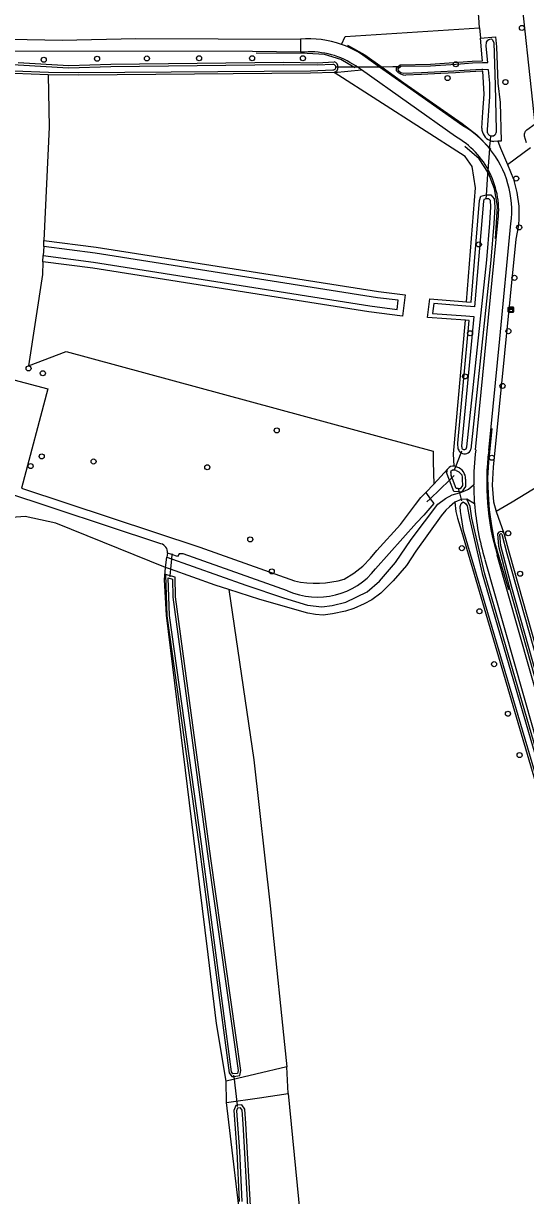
# Model space of a CAD drawing. Extents: x 162880 to 165536, y 384011 to 385179.
# Drawn here: x 164773.1 to 164870.1, y 384824.6 to 385051.4 of the extents above; entities that cross this region are included whole.
import ezdxf

# ---------------------------------------------------------------- set-up
doc = ezdxf.new("R2010")
doc.units = 0
for name, color, linetype in [('IMGEO_Boom', 7, 'Continuous'), ('IMGEO_Bouwland', 7, 'Continuous'), ('IMGEO_Duiker', 7, 'Continuous'), ('IMGEO_Fietspad_gesloten', 7, 'Continuous'), ('IMGEO_Grasland_agrarisch', 7, 'Continuous'), ('IMGEO_Grasland_overig', 7, 'Continuous'), ('IMGEO_Groenvoorziening', 7, 'Continuous'), ('IMGEO_Hek', 7, 'Continuous'), ('IMGEO_Kast', 7, 'Continuous'), ('IMGEO_Loofbos', 7, 'Continuous'), ('IMGEO_Waterloop', 7, 'Continuous')]:
    doc.layers.add(name, color=color, linetype=linetype)

msp = doc.modelspace()

# ---------------------------------------------------------------- linework, layer by layer
at = {"layer": 'IMGEO_Boom'}
for centre in [(164869.43, 385050.51), (164787.3, 385044.55), (164796.94, 385044.6), (164807.01, 385044.65), (164817.27, 385044.65), (164827.1, 385044.65), (164776.99, 385044.36), (164856.63, 385043.48), (164855.06, 385040.8), (164866.22, 385040.03), (164868.32, 385021.37), (164868.89, 385011.91), (164861.09, 385008.61), (164867.97, 385002.15), (164859.39, 384991.42), (164866.82, 384991.84), (164774.05, 384984.64), (164776.81, 384983.69), (164858.42, 384983.09), (164865.67, 384981.23), (164822.03, 384972.64), (164776.59, 384967.6), (164774.46, 384965.74), (164786.63, 384966.62), (164808.61, 384965.51), (164863.58, 384967.35), (164816.9, 384951.54), (164866.79, 384952.72), (164857.83, 384949.85), (164821.07, 384945.35), (164869.07, 384944.91), (164861.2, 384937.63), (164864.03, 384927.4), (164866.73, 384917.82), (164868.98, 384909.81)]:
    msp.add_circle(centre, 0.489, dxfattribs=at)
at = {"layer": 'IMGEO_Bouwland'}
for points in [[(164866.65, 385024.11), (164867.8, 385021.25), (164868.47, 385018.66), (164868.8, 385016.01), (164868.81, 385013.33), (164868.68, 385012), (164868.24, 385009.62), (164863.87, 384965.52), (164863.68, 384962.05), (164863.95, 384958.84), (164864.42, 384956.93)], [(164872.79, 384961.97), (164867.56, 384958.77), (164864.42, 384956.93)], [(164856.48, 384958.72), (164856.67, 384956.95), (164857, 384955.64), (164857.72, 384953.12), (164875.17, 384894), (164876.56, 384888.47), (164878.92, 384880.53), (164881.33, 384874.38), (164884.71, 384869.09), (164886.68, 384866.58), (164889.16, 384862.59), (164890.2, 384860.51), (164891.4, 384857.28), (164893.66, 384848.69), (164896.5, 384839.01), (164898.65, 384830.94), (164902.57, 384813.89), (164905.92, 384797.86)]]:
    msp.add_lwpolyline(points, dxfattribs=at)
at = {"layer": 'IMGEO_Duiker'}
for points in [[(164845.69, 385042.95), (164844.5, 385042.95), (164842.38, 385042.94), (164841.92, 385042.94), (164837.63, 385042.92), (164836.92, 385042.92), (164833.91, 385042.91), (164833.55, 385042.91)], [(164863.32, 385029.53), (164863.27, 385028.87), (164863.26, 385028.72), (164863.18, 385027.6), (164863.16, 385027.31), (164863.15, 385027.19), (164862.85, 385022.88), (164862.8, 385022.25), (164862.5, 385018.09), (164862.46, 385017.48)], [(164856.33, 384964.95), (164856.62, 384965.67), (164857.65, 384968.28), (164857.82, 384968.7)], [(164856.3, 384963.88), (164855.42, 384963.02), (164851.71, 384959.42), (164851.05, 384958.78)], [(164857.12, 384961.39), (164857.3, 384960.73), (164857.33, 384960.58), (164857.69, 384959.24), (164857.75, 384959.01)], [(164801.79, 384948.77), (164801.78, 384948.6), (164801.7, 384947.77), (164801.51, 384945.76), (164801.39, 384944.52), (164801.37, 384944.32)], [(164813.68, 384847.86), (164813.71, 384847.64), (164814.38, 384842.04), (164814.41, 384841.82)]]:
    msp.add_lwpolyline(points, dxfattribs=at)
at = {"layer": 'IMGEO_Fietspad_gesloten'}
for points in [[(164680.72, 385048.72), (164686.15, 385048.67), (164704.87, 385048.57), (164720.71, 385048.63), (164760.27, 385048.5), (164780.54, 385048.15), (164794.78, 385048.48), (164826.59, 385048.34)], [(164826.59, 385048.34), (164826.59, 385045.85)], [(164826.59, 385045.85), (164817.36, 385045.98), (164750.86, 385046.02), (164688.58, 385046.19), (164682.63, 385046.19)], [(164827.42, 385045.84), (164826.59, 385045.85)], [(164858.03, 385031.56), (164846.21, 385039.88), (164841.92, 385042.94), (164838.67, 385045.26)], [(164838.4, 385042.38), (164837.63, 385042.92), (164837.3, 385043.16)], [(164856.57, 385029.5), (164838.4, 385042.38)], [(164860.48, 384968.86), (164864.78, 385012.88)], [(164863.01, 384968.74), (164865.17, 384990.37), (164867.28, 385012.69)], [(164862.26, 384947.68), (164880.94, 384881.86)], [(164883.38, 384882.53), (164864.64, 384948.52)]]:
    msp.add_lwpolyline(points, dxfattribs=at)
for centre, radius, start, end in [((164828.24, 385029.61), 18.8, 70.3286, 95.0273), ((164828.23, 385029.57), 18.84, 56.3354, 70.3336), ((164828.45, 385030.12), 15.76, 55.8308, 93.7542), ((164848.49, 385015.17), 18.96, 39.3364, 59.786), ((164848.4, 385015.13), 16.53, 26.2879, 60.385), ((164848.5, 385015.18), 18.95, 352.4474, 39.3453), ((164848.4, 385015.12), 16.53, 352.2124, 26.3081), ((164911.82, 384962.51), 51.72, 172.9372, 180.4344), ((164911.61, 384962.49), 49, 172.6729, 196.5664), ((164911.37, 384962.49), 51.28, 180.4161, 184.5603), ((164911.74, 384962.51), 51.64, 184.5506, 196.679)]:
    msp.add_arc(centre, radius, start, end, dxfattribs=at)
at = {"layer": 'IMGEO_Grasland_agrarisch'}
for points in [[(164834.57, 385047.32), (164835.28, 385048.87), (164861.24, 385050.54)], [(164777.87, 385041.44), (164778.02, 385031.34), (164777.03, 385009.4)], [(164833.14, 385041.9), (164828.58, 385041.73), (164783.68, 385041.36), (164777.87, 385041.44)], [(164858.68, 384997.5), (164860.43, 385019.58), (164859.82, 385023.7), (164858.47, 385025.65), (164833.14, 385041.9)], [(164777.03, 385009.4), (164787.1, 385008.07), (164841.69, 384999.48), (164846.84, 384998.87), (164846.33, 384994.72), (164839.85, 384995.59), (164786.45, 385004.03), (164776.84, 385005.27)], [(164776.84, 385005.27), (164776.73, 385002.79), (164774.04, 384985.1), (164781.32, 384987.93), (164852.27, 384968.61), (164852.28, 384966.58), (164852.38, 384962.26)], [(164858.5, 384993.95), (164851.15, 384994.48), (164851.64, 384998.09), (164858.68, 384997.5)], [(164856.33, 384965.74), (164856.2, 384968.12), (164858.5, 384993.95)], [(164852.38, 384962.26), (164855.1, 384965.2)], [(164864.42, 384956.93), (164865.93, 384952.76)], [(164865.93, 384952.76), (164866.95, 384948.93), (164875.44, 384918.83), (164886.65, 384881.36), (164887.13, 384879.79), (164887.87, 384878.09)]]:
    msp.add_lwpolyline(points, dxfattribs=at)
msp.add_arc((164856.16, 384964.45), 1.3, 82.3246, 144.9098, dxfattribs=at)
at = {"layer": 'IMGEO_Grasland_overig'}
for points in [[(164871.95, 385031.93), (164868.83, 385061.33), (164864.13, 385107.7), (164955.85, 385121.54)], [(164861.24, 385050.54), (164861.07, 385052.54), (164860.9, 385054.51)], [(164861.24, 385050.54), (164861.42, 385048.56)], [(164861.42, 385048.56), (164864.3, 385048.78), (164864.5, 385046.84), (164864.75, 385039.85), (164865.22, 385036.1), (164865.38, 385028.58), (164864.79, 385028.57)], [(164870.32, 385028.3), (164869.91, 385029.55), (164869.9, 385030.01), (164870.11, 385030.55), (164870.34, 385030.76), (164871.95, 385031.93)], [(164864.79, 385028.57), (164865.25, 385027.24), (164866.65, 385024.11)], [(164866.65, 385024.11), (164871.05, 385027.36)], [(164857.77, 384960.7), (164858.36, 384960.93), (164859.09, 384961.24), (164860.09, 384962.11)], [(164800.76, 384948.09), (164816.03, 384942.67), (164823.34, 384940.24), (164827.99, 384938.8), (164830.72, 384938.5), (164832.73, 384938.78), (164835.37, 384939.42), (164839.53, 384941.43), (164841.88, 384943.44), (164845.01, 384947.09), (164847.99, 384951.52), (164853.18, 384958.35), (164854.64, 384959.46), (164855.93, 384960.16), (164857.33, 384960.58), (164857.77, 384960.7)], [(164858.8, 384959.35), (164857.69, 384959.24), (164856.48, 384958.72)], [(164860.25, 384958.41), (164858.8, 384959.35)], [(164856.48, 384958.72), (164855.44, 384957.86), (164854.7, 384957.22), (164853.8, 384956.12), (164848.9, 384949.24), (164847.12, 384946.5), (164844.55, 384943.5), (164842.16, 384941.17), (164840.41, 384939.88), (164838.94, 384939.1), (164836.9, 384938.17), (164835.34, 384937.65), (164832.82, 384937.13), (164831, 384936.86), (164829.52, 384937.02), (164828.06, 384937.3), (164818.75, 384939.9), (164812.75, 384941.85)], [(164800.51, 384946.1), (164779.33, 384954.69), (164773.39, 384955.99), (164769.11, 384955.68), (164765.89, 384954.35), (164763.99, 384951.14), (164759.74, 384939.24), (164751.65, 384913.49), (164730.64, 384850.45), (164727.79, 384841.05), (164723.16, 384838.06)], [(164800.51, 384946.1), (164800.76, 384948.09)], [(164800.89, 384948.9), (164800.76, 384948.09)], [(164824.22, 384844.33), (164823.97, 384849.49)], [(164812.31, 384842.56), (164812.27, 384846.7)]]:
    msp.add_lwpolyline(points, dxfattribs=at)
at = {"layer": 'IMGEO_Groenvoorziening'}
for points in [[(164845.15, 385042.25), (164845.16, 385042.38), (164845.15, 385042.82), (164845.88, 385043.4), (164851.77, 385043.48), (164857.15, 385043.86), (164859.8, 385044.05), (164861.78, 385044.12), (164861.74, 385044.74), (164861.42, 385048.56)], [(164777.87, 385041.44), (164771.29, 385041.67), (164742.64, 385042.32), (164723.71, 385042.61), (164711.92, 385042.87), (164705.81, 385043), (164699.71, 385043.06), (164694.41, 385043.06), (164689.12, 385043.01), (164683.83, 385042.91), (164674.6, 385042.97), (164669.17, 385043)], [(164772.06, 385043.81), (164781.81, 385043.24), (164789.96, 385043.48), (164823.36, 385043.89), (164829.85, 385043.78), (164833.15, 385043.94)], [(164833.14, 385041.9), (164838.4, 385042.38)], [(164861.67, 385031.1), (164861.87, 385034.18), (164862.11, 385037.7), (164861.88, 385042.13), (164861.69, 385042.13), (164858.27, 385041.94), (164856.56, 385041.84), (164853.75, 385041.68), (164850.02, 385041.52), (164846.98, 385041.39)], [(164864.79, 385028.57), (164863.98, 385028.56)], [(164858.68, 384997.5), (164859.58, 384997.42), (164861.23, 385017.1), (164861.46, 385017.97), (164862.49, 385018.23), (164862.51, 385018.23), (164863.39, 385018.23), (164864.08, 385017.45), (164864.17, 385015.89), (164864.01, 385012.69), (164863.42, 385005.56), (164859.56, 384969.03)], [(164656.24, 385012.89), (164777.77, 384980.66), (164772.69, 384961.47)], [(164776.98, 385008.23), (164777.03, 385009.4)], [(164776.84, 385005.27), (164776.9, 385006.45)], [(164857.12, 384969.03), (164857.02, 384970.16), (164859.24, 384993.9), (164858.5, 384993.95)], [(164856.62, 384965.67), (164856.88, 384965.53)], [(164857.77, 384960.7), (164857.3, 384960.73), (164856.28, 384960.78), (164855.42, 384963.02), (164854.86, 384964.51)], [(164852.38, 384962.26), (164850.86, 384960.62)], [(164858.51, 384963.18), (164858.54, 384961.76), (164857.77, 384960.7)], [(164880.72, 384881.06), (164874.03, 384904.4), (164862.16, 384945.07), (164859.73, 384955.67), (164859.39, 384957.92), (164858.8, 384959.35)], [(164865.93, 384952.76), (164865.69, 384952.99), (164865.34, 384953.08), (164864.96, 384952.97), (164864.69, 384952.6), (164864.91, 384950.21), (164867.04, 384942.12), (164878.38, 384901.91), (164882.74, 384886.91), (164885.08, 384879.6), (164886.26, 384877.52)]]:
    msp.add_lwpolyline(points, dxfattribs=at)
for centre, radius, start, end in [((164832.85, 385042.92), 1.06, 286.152, 359.3495), ((164832.84, 385042.92), 1.07, 359.3936, 73.2198), ((164847.09, 385044.03), 2.64, 222.4893, 267.4975), ((164864.19, 385031.07), 2.52, 179.308, 248.5269), ((164864.19, 385031.06), 2.51, 248.4681, 265.3797), ((164858.34, 384969.34), 1.26, 194.1322, 237.1303), ((164858.34, 384969.34), 1.26, 237.2023, 345.5457), ((164856.16, 384964.48), 1.27, 69.0496, 82.5037), ((164856.16, 384964.45), 1.3, 144.8204, 177.6176), ((164856.19, 384963.31), 2.32, 356.6232, 72.8)]:
    msp.add_arc(centre, radius, start, end, dxfattribs=at)
at = {"layer": 'IMGEO_Hek'}
for points in [[(164836.92, 385042.92), (164834.44, 385044.39), (164831.27, 385045.35), (164827.92, 385045.55), (164818.08, 385045.62)], [(164835.73, 385047.17), (164839.05, 385045.32), (164842.38, 385042.94)], [(164837.16, 385042.78), (164836.92, 385042.92)], [(164842.38, 385042.94), (164846.62, 385039.91)], [(164846.62, 385039.91), (164857.84, 385031.99), (164860.72, 385029.84), (164863.16, 385027.31)], [(164864.3, 385009.73), (164864.69, 385016.04), (164864.14, 385019.36), (164862.96, 385022.42), (164861.13, 385025.2), (164858.36, 385027.58)], [(164863.16, 385027.31), (164863.39, 385027.08)], [(164866.88, 384941.76), (164864.21, 384950.95), (164863.61, 384954.16), (164863.15, 384957.24), (164862.94, 384960.37), (164862.86, 384963.48), (164863.02, 384966.51), (164863.67, 384973.02)]]:
    msp.add_lwpolyline(points, dxfattribs=at)
at = {"layer": 'IMGEO_Kast'}
for p, q in [((164866.78, 384995.55), (164866.78, 384996.39)), ((164866.78, 384996.39), (164866.78, 384995.55)), ((164866.86, 384996.48), (164867.7, 384996.48)), ((164867.7, 384996.48), (164866.86, 384996.48)), ((164867.71, 384995.48), (164866.87, 384995.48)), ((164866.87, 384995.48), (164867.71, 384995.48)), ((164867.78, 384996.4), (164867.78, 384995.56)), ((164867.78, 384995.56), (164867.78, 384996.4))]:
    msp.add_line(p, q, dxfattribs=at)
for points in [[(164866.98, 384996.27), (164867.58, 384996.27), (164867.58, 384996.18), (164866.98, 384996.18), (164866.98, 384996.27)], [(164866.98, 384996.09), (164867.58, 384996.09), (164867.58, 384995.6), (164866.98, 384995.6), (164866.98, 384996.09)]]:
    msp.add_lwpolyline(points, dxfattribs=at)
msp.add_circle((164867.06, 384995.94), 0.0377, dxfattribs=at)
for centre, start, end in [((164866.86, 384996.4), 92.4484, 184.2845), ((164866.86, 384996.4), 92.4484, 184.2845), ((164866.86, 384995.56), 182.4484, 274.2845), ((164866.86, 384995.56), 182.4484, 274.2845), ((164867.71, 384996.4), 2.4484, 94.2845), ((164867.71, 384996.4), 2.4484, 94.2845), ((164867.71, 384995.56), 272.4484, 4.2845), ((164867.71, 384995.56), 272.4484, 4.2845)]:
    msp.add_arc(centre, 0.0779, start, end, dxfattribs=at)
at = {"layer": 'IMGEO_Loofbos'}
for points in [[(164812.27, 384846.7), (164810.39, 384857.89), (164808.75, 384871.21), (164805.99, 384893.72), (164800.7, 384936.87), (164800.32, 384943.73), (164800.51, 384946.1)], [(164812.75, 384941.85), (164810.15, 384942.7), (164801.51, 384945.76), (164800.51, 384946.1)], [(164809.28, 384889.82), (164802.44, 384940.4), (164802.37, 384944.24), (164800.52, 384944.78), (164800.79, 384936.78), (164806.97, 384892.56), (164812.8, 384848.34), (164813.32, 384847.59), (164813.71, 384847.64), (164814.89, 384847.78), (164815.06, 384848.75), (164809.28, 384889.82)], [(164812.75, 384941.85), (164817.63, 384908.88), (164820.77, 384880.61), (164821.28, 384875.6), (164823.53, 384853.8), (164823.97, 384849.49)], [(164823.97, 384849.49), (164817.99, 384848.06), (164812.27, 384846.7)], [(164812.31, 384842.56), (164818.68, 384843.51), (164824.22, 384844.33)], [(164824.22, 384844.33), (164829.14, 384794.23), (164832.24, 384783.81), (164840.19, 384783.97), (164891.73, 384794.97)], [(164824.77, 384767.33), (164822.79, 384770.69), (164821.15, 384774.78), (164818.48, 384790.46), (164812.31, 384842.56)], [(164817.04, 384821.41), (164816.06, 384838.52), (164815.83, 384841.3), (164815.3, 384842.12), (164814.38, 384842.04), (164814.09, 384842.01), (164813.71, 384841.07), (164814.3, 384833.13), (164814.77, 384823.41)]]:
    msp.add_lwpolyline(points, dxfattribs=at)
at = {"layer": 'IMGEO_Waterloop'}
for points in [[(164862.8, 385030.21), (164862.8, 385030.76), (164863.25, 385037.25), (164863.25, 385039.84), (164862.97, 385042.42), (164861.86, 385042.45), (164861.68, 385042.45), (164858.23, 385042.25), (164856.28, 385042.14), (164853.74, 385042), (164850, 385041.84), (164846.57, 385041.7), (164846.02, 385041.84), (164845.71, 385042.1), (164845.47, 385042.39), (164845.47, 385042.67), (164845.99, 385043.09), (164851.78, 385043.16), (164856.63, 385043.48), (164857.54, 385043.55), (164859.85, 385043.74), (164861.79, 385043.8), (164862.82, 385043.83), (164862.49, 385046.96), (164862.59, 385047.75), (164862.82, 385048.12), (164863.01, 385048.26), (164863.19, 385048.36), (164863.57, 385048.37), (164863.75, 385048.18), (164863.98, 385047.61), (164864.22, 385039.46), (164864.47, 385030.73), (164864.47, 385030.27)], [(164832.88, 385043.42), (164829.85, 385043.28), (164823.36, 385043.38), (164789.97, 385042.98), (164781.8, 385042.74), (164772.04, 385043.31), (164745.48, 385043.64), (164725.52, 385043.91), (164710.41, 385044.04), (164683.63, 385044.22), (164669.54, 385044.32), (164659.46, 385044.59), (164649.31, 385045.36)], [(164648.96, 385044.47), (164652.24, 385044.17), (164655.51, 385043.92), (164658.73, 385043.73), (164661.95, 385043.6), (164665.17, 385043.53), (164669.17, 385043.51), (164674.6, 385043.47), (164683.83, 385043.41), (164689.12, 385043.51), (164694.41, 385043.57), (164699.71, 385043.57), (164705.82, 385043.51), (164711.93, 385043.38), (164723.72, 385043.11), (164742.65, 385042.82), (164771.3, 385042.18), (164777.88, 385041.95), (164783.68, 385041.87), (164828.56, 385042.24), (164832.87, 385042.4), (164833.06, 385042.42)], [(164833.45, 385042.81), (164833.44, 385043.08)], [(164858.64, 384969.07), (164858.71, 384969.25), (164858.76, 384969.45), (164862.66, 385005.63), (164863.24, 385012.74), (164863.39, 385015.89), (164863.32, 385017.14), (164863.05, 385017.46), (164862.58, 385017.46), (164862.08, 385017.33), (164861.99, 385016.97), (164860.28, 384996.52), (164859.51, 384996.58)], [(164776.9, 385006.45), (164786.62, 385005.19), (164840.02, 384996.75), (164845.31, 384996.04), (164845.53, 384997.84), (164841.53, 384998.31), (164786.93, 385006.9), (164776.98, 385008.23)], [(164776.98, 385008.23), (164776.9, 385006.45)], [(164859.51, 384996.58), (164858.61, 384996.66), (164852.37, 384997.18), (164852.11, 384995.25), (164858.57, 384994.79), (164859.36, 384994.74), (164860.12, 384994.66), (164857.77, 384969.58), (164857.79, 384969.36)], [(164855.65, 384964.52), (164855.73, 384964.81), (164855.93, 384964.94)], [(164856.7, 384964.89), (164857.2, 384964.64), (164857.63, 384964.23), (164857.79, 384964.01), (164857.9, 384963.5), (164857.9, 384963.16), (164857.93, 384961.95), (164857.47, 384961.33), (164857.33, 384961.33), (164857.12, 384961.39), (164856.7, 384961.36), (164855.98, 384963.24), (164855.89, 384963.48), (164855.74, 384963.89)], [(164799.62, 384950.69), (164768.9, 384960.88), (164767.23, 384961.08), (164763.74, 384961.3)], [(164772.69, 384961.47), (164807.18, 384950.04), (164825.45, 384943.5)], [(164835.05, 384943.86), (164836.93, 384944.99), (164838.65, 384946.35), (164840.17, 384947.92), (164841.35, 384949.4), (164845.93, 384954.41), (164848.85, 384958.28), (164849.88, 384959.62), (164850.86, 384960.62)], [(164850.86, 384960.62), (164851.71, 384959.42), (164852.38, 384958.48), (164850.43, 384956.21), (164849.05, 384954.76), (164841.15, 384945.84)], [(164875.59, 384894.11), (164858.14, 384953.24), (164857.75, 384955.76), (164857.52, 384956.95), (164857.48, 384957.93), (164857.67, 384958.52), (164858.05, 384958.79), (164858.51, 384958.52), (164858.85, 384958.04), (164859.3, 384955.59), (164861.74, 384944.96), (164873.61, 384904.28)], [(164886.65, 384877.93), (164886.49, 384878.06), (164886.38, 384878.2), (164885.48, 384879.78), (164883.16, 384887.03), (164878.8, 384902.04), (164867.46, 384942.23), (164865.34, 384950.29), (164865.14, 384952.47)], [(164865.53, 384952.53), (164866.53, 384948.82), (164875.02, 384918.71), (164886.23, 384881.23), (164886.72, 384879.64), (164887.16, 384878.62)], [(164824.12, 384941.61), (164803.93, 384948.75), (164803.15, 384948.78), (164802.87, 384948.23), (164801.78, 384948.6), (164800.89, 384948.9)], [(164801.94, 384940.36), (164808.79, 384889.75), (164814.55, 384848.76), (164814.46, 384848.22), (164813.56, 384848.12), (164813.27, 384848.53), (164807.46, 384892.63), (164801.29, 384936.83), (164801.03, 384944.11), (164801.88, 384943.86), (164801.94, 384940.36)], [(164816.52, 384821.36), (164815.55, 384838.48), (164815.32, 384841.13), (164815.04, 384841.58), (164814.46, 384841.52), (164814.24, 384840.98), (164814.82, 384833.17), (164815.29, 384823.46)]]:
    msp.add_lwpolyline(points, dxfattribs=at)
for centre, radius, start, end in [((164832.93, 385042.87), 0.554, 22.7016, 94.7977), ((164832.96, 385042.91), 0.495, 281.4997, 347.9019), ((164863.62, 385030.47), 0.87, 197.4589, 346.6417), ((164858.28, 384969.4), 0.494, 184.7695, 317.1173), ((164857.62, 384964.49), 1.97, 178.9138, 197.5994), ((164856.19, 384963.09), 1.86, 74.1328, 97.9717), ((164865.35, 384952.4), 0.222, 35.2373, 161.8385), ((164799.28, 384949.09), 1.63, 353.1685, 77.8887), ((164829.93, 384954.63), 14.25, 245.9554, 321.9222), ((164829.59, 384961.51), 18.47, 257.0274, 287.1927)]:
    msp.add_arc(centre, radius, start, end, dxfattribs=at)

doc.saveas('drawing.dxf')
